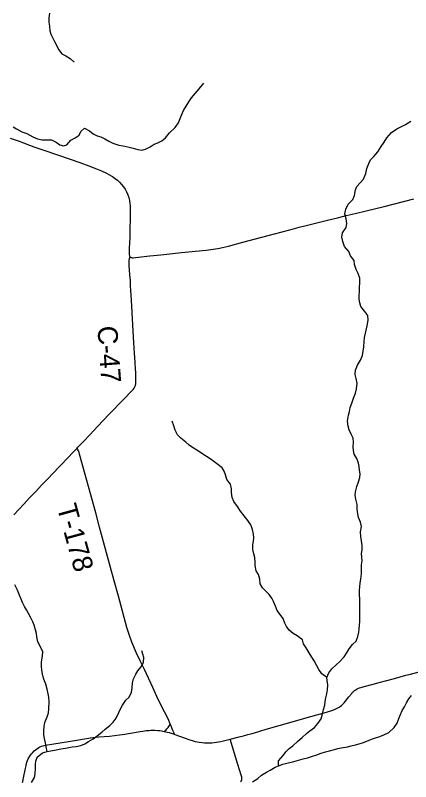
# Model space of a CAD drawing. Extents: x 0 to 1101, y 0 to 440.
# Drawn here: x 340.3 to 374.3, y 339.3 to 405.4 of the extents above; entities that cross this region are included whole.
import ezdxf

# ---------------------------------------------------------------- set-up
doc = ezdxf.new("R2010")
doc.units = 0
for name, color, linetype in [('GM_X_County_Road', 7, 'Continuous'), ('GM_X_County_Road_Text', 7, 'Continuous'), ('GM_X_Minor_River', 7, 'Continuous'), ('GM_X_Township_Road', 7, 'Continuous'), ('GM_X_Township_Road_Text', 7, 'Continuous')]:
    doc.layers.add(name, color=color, linetype=linetype)

msp = doc.modelspace()

# ---------------------------------------------------------------- linework, layer by layer
at = {"layer": 'GM_X_County_Road'}
for points in [[(339.853, 394.772), (340.611, 394.509), (341.896, 394.031), (342.747, 393.731), (343.999, 393.308), (345.845, 392.673), (346.616, 392.397), (347.275, 392.139), (347.72, 391.947), (348.126, 391.756), (348.34, 391.643), (348.664, 391.455), (348.883, 391.31), (349.075, 391.158), (349.254, 390.992), (349.444, 390.785), (349.594, 390.592), (349.737, 390.371), (349.861, 390.139), (349.967, 389.898), (350.053, 389.649), (350.119, 389.395), (350.163, 389.135), (350.185, 388.911), (350.191, 388.555), (350.138, 386.225), (350.1, 385.275), (350.091, 384.884), (350.097, 384.72), (350.107, 384.669), (350.124, 384.617), (350.137, 384.588), (350.16, 384.556), (350.175, 384.543), (350.194, 384.527), (350.234, 384.5), (350.289, 384.482), (350.355, 384.474), (350.435, 384.473), (350.639, 384.489), (351.864, 384.621), (352.809, 384.724), (354.588, 384.912), (356.72, 385.133), (357.33, 385.205), (357.716, 385.266), (358.134, 385.351), (358.641, 385.474), (359.881, 385.812), (362.6, 386.523), (363.935, 386.886), (364.728, 387.098), (365.34, 387.257), (367.063, 387.677), (368.129, 387.939), (368.774, 388.098), (369.554, 388.284), (370.495, 388.512), (372.051, 388.892), (374.609, 389.539)], [(340.154, 362.334), (341.011, 363.241), (341.496, 363.753), (342.026, 364.31), (342.584, 364.897), (342.84, 365.166), (343.12, 365.46), (343.46, 365.816), (344.146, 366.537), (344.829, 367.254), (345.246, 367.691), (345.606, 368.068), (345.685, 368.15), (346.212, 368.702), (347.091, 369.629), (347.378, 369.933), (348.38, 370.986), (348.778, 371.405), (349.203, 371.849), (349.437, 372.089), (349.765, 372.419), (350.173, 372.846), (350.39, 373.073), (350.456, 373.153), (350.509, 373.228), (350.549, 373.293), (350.58, 373.348), (350.601, 373.399), (350.627, 373.466), (350.644, 373.527), (350.662, 373.62), (350.67, 373.679), (350.675, 373.768), (350.679, 373.957), (350.657, 374.648), (350.643, 374.853), (350.6, 375.485), (350.552, 376.248), (350.498, 377.159), (350.443, 378.146), (350.342, 379.764), (350.285, 380.806), (350.24, 381.681), (350.219, 382.016), (350.192, 382.519), (350.157, 383.002), (350.105, 383.837), (350.097, 384.11), (350.103, 384.282), (350.107, 384.342), (350.118, 384.392), (350.155, 384.49), (350.175, 384.543)]]:
    msp.add_lwpolyline(points, dxfattribs=at)
at = {"layer": 'GM_X_Minor_River'}
for points in [[(343.22, 405.551), (343.169, 405.142), (343.187, 404.754), (343.228, 404.435), (343.268, 404.013), (343.343, 403.727), (343.509, 403.383), (343.676, 403.096), (343.831, 402.798), (344.008, 402.408), (344.298, 402.029), (344.626, 401.865), (345.02, 401.643), (345.346, 401.32)], [(355.236, 397.904), (355.468, 398.242), (355.769, 398.625), (356.115, 399.03), (356.52, 399.515)], [(340.097, 395.743), (340.39, 395.58), (340.864, 395.322), (341.271, 395.169), (341.79, 394.889), (342.197, 394.701), (342.594, 394.638), (343.026, 394.632), (343.401, 394.639), (343.797, 394.44), (344.123, 394.196), (344.44, 394.112), (344.737, 394.21), (345.072, 394.604), (345.45, 394.804), (345.794, 395.039), (345.924, 395.356), (346.257, 395.624), (346.686, 395.391), (346.978, 395.159), (347.328, 394.972), (347.645, 394.877), (347.995, 394.701), (348.334, 394.526), (348.684, 394.35), (349.193, 394.172), (349.579, 394.099), (350.089, 394), (350.44, 393.904), (350.825, 393.797), (351.177, 393.735), (351.496, 393.822), (351.886, 394.033), (352.241, 394.244), (352.55, 394.377), (352.893, 394.531), (353.227, 394.811), (353.551, 395.217), (354.046, 395.7), (354.347, 396.094), (354.477, 396.457), (354.595, 396.762), (354.771, 397.147), (354.992, 397.543), (355.236, 397.904)], [(370.668, 379.097), (370.651, 379.495), (370.371, 379.852), (370.047, 380.278), (369.961, 380.575), (369.897, 380.906), (369.89, 381.214), (369.906, 381.555), (369.933, 381.896), (369.962, 382.317), (369.945, 382.704), (369.814, 383.105), (369.637, 383.46), (369.484, 383.895), (369.454, 384.237), (369.153, 384.628), (369.01, 384.994), (368.629, 385.444), (368.476, 385.879), (368.413, 386.255), (368.464, 386.63), (368.766, 387.07), (368.827, 387.411), (368.764, 387.81), (368.645, 388.256), (368.73, 388.642), (368.941, 389.083), (369.345, 389.499), (369.486, 389.827), (369.572, 390.315), (369.69, 390.61), (369.978, 390.924), (370.255, 391.228), (370.467, 391.726), (370.552, 392.158), (370.718, 392.588), (370.87, 392.893), (371.147, 393.197), (371.493, 393.602), (371.772, 394.065), (372.05, 394.437), (372.272, 394.81), (372.676, 395.259), (373.146, 395.583), (373.524, 395.771), (373.89, 395.949), (374.338, 396.25)], [(362.943, 340.706), (362.949, 341.127), (363.353, 341.588), (363.574, 341.904), (363.873, 342.185), (364.195, 342.419), (364.598, 342.812), (364.978, 343.148), (365.347, 343.496), (365.657, 343.719), (366.059, 344.01), (366.325, 344.336), (366.615, 344.753), (366.735, 345.173), (366.831, 345.558), (366.928, 345.933), (366.978, 346.251), (367.016, 346.546), (367.101, 346.898), (367.151, 347.25), (367.191, 347.67), (367.139, 348.035), (367.121, 348.32), (367.285, 348.705), (367.552, 349.054), (367.92, 349.402), (368.22, 349.682), (368.601, 350.087), (368.857, 350.493), (369.032, 350.786), (369.321, 351.158), (369.632, 351.45), (369.785, 351.835), (369.87, 352.209), (369.897, 352.493), (369.924, 352.811), (369.94, 353.13), (369.961, 354.644), (369.944, 355.042), (369.916, 355.43), (369.91, 355.828), (369.948, 356.123), (369.987, 356.464), (370.037, 356.771), (370.089, 357.237), (370.083, 357.624), (370.1, 358.011), (370.15, 358.363), (370.121, 358.682), (370.102, 358.978), (370.14, 359.285), (370.146, 359.672), (370.095, 360.071), (370.043, 360.447), (370.003, 360.858), (370.078, 361.312), (370.015, 361.689), (369.839, 362.101), (369.786, 362.409), (369.712, 362.808), (369.718, 363.218), (369.611, 363.675), (369.559, 364.028), (369.574, 364.313), (369.694, 364.755), (369.848, 365.151), (369.944, 365.526), (369.971, 365.844), (369.907, 366.164), (369.878, 366.483), (369.836, 366.779), (369.683, 367.169), (369.472, 367.558), (369.408, 367.867), (369.367, 368.186), (369.407, 368.572), (369.377, 368.914), (369.189, 369.281), (369.024, 369.636), (368.937, 369.956), (368.886, 370.39), (368.973, 370.901), (369.046, 371.23), (369.13, 371.582), (369.26, 371.944), (369.415, 372.386), (369.58, 372.816), (369.664, 373.179), (369.705, 373.657), (369.62, 374.057), (369.557, 374.422), (369.573, 374.797), (369.761, 375.216), (370.006, 375.645), (370.171, 376.053), (370.244, 376.416), (370.295, 376.802), (370.335, 377.268), (370.362, 377.587), (370.581, 378.608), (370.668, 379.097)], [(367.121, 348.32), (366.67, 348.634), (366.414, 349.001), (366.226, 349.38), (366.015, 349.747), (365.815, 350.057), (365.581, 350.436), (365.315, 350.872), (365.104, 351.216), (365.017, 351.548), (364.545, 351.907), (364.206, 352.094), (363.858, 352.383), (363.624, 352.694), (363.48, 352.992), (363.349, 353.38), (363.059, 353.76), (362.836, 354.093), (362.682, 354.448), (362.517, 354.86), (362.385, 355.147), (362.139, 355.457), (361.847, 355.734), (361.579, 356.034), (361.379, 356.378), (361.339, 356.766), (361.22, 357.177), (361.031, 357.499), (360.935, 357.944), (360.95, 358.228), (360.91, 358.638), (360.835, 358.947), (360.738, 359.324), (360.732, 359.722), (360.794, 360.04), (360.821, 360.347), (360.802, 360.666), (360.706, 361.066), (360.563, 361.455), (360.319, 361.845), (359.994, 362.237), (359.682, 362.651), (359.426, 363.03), (359.102, 363.456), (358.948, 363.811), (358.897, 364.255), (358.913, 364.551), (358.828, 364.973), (358.503, 365.353), (358.396, 365.776), (358.263, 366.074), (358.085, 366.372), (357.602, 366.755), (357.253, 367.01), (356.904, 367.254), (356.532, 367.498), (356.239, 367.684), (355.912, 367.893), (355.552, 368.115), (355.259, 368.335), (354.967, 368.589), (354.551, 368.936), (354.26, 369.225), (354.061, 369.615), (353.929, 369.992), (353.799, 370.404)], [(343.019, 341.943), (342.945, 342.32), (342.893, 342.684), (342.807, 343.039), (342.744, 343.369), (342.737, 343.7), (342.765, 344.086), (342.838, 344.427), (343.038, 344.914), (343.146, 345.276), (343.184, 345.595), (343.193, 346.198), (343.165, 346.619), (343.123, 346.905), (343.038, 347.304), (342.907, 347.727), (342.754, 348.15), (342.667, 348.447), (342.572, 348.927), (342.532, 349.292), (342.548, 349.667), (342.634, 350.132), (342.663, 350.53), (342.452, 350.943), (342.22, 351.379), (342.146, 351.812), (342.116, 352.097), (342.041, 352.406), (341.899, 352.806), (341.79, 353.115), (341.59, 353.505), (341.436, 353.825), (341.258, 354.124), (341.092, 354.411), (340.915, 354.777), (340.794, 355.064), (340.651, 355.396), (340.486, 355.819), (340.254, 356.277)], [(341.696, 339.251), (341.941, 339.681), (342.003, 340.01), (342.032, 340.465), (342.037, 340.818), (342.064, 341.102), (342.159, 341.431), (342.619, 341.812), (343.019, 341.943), (343.361, 341.984), (343.805, 342.069), (344.216, 342.166), (344.603, 342.229), (344.9, 342.282), (345.184, 342.324), (345.526, 342.376), (345.925, 342.462), (346.28, 342.594), (346.601, 342.794), (347.002, 343.017), (347.324, 343.274), (347.726, 343.61), (348.037, 343.868), (348.417, 344.181), (348.716, 344.451), (348.982, 344.8), (349.205, 345.286), (349.335, 345.603), (349.51, 345.931), (349.8, 346.348), (350.088, 346.618), (350.299, 347.036), (350.338, 347.422), (350.39, 347.854), (350.474, 348.206), (350.673, 348.602), (350.836, 348.895), (351.102, 349.199), (351.324, 349.606), (351.341, 350.027), (351.277, 350.324), (351.168, 350.61)], [(360.695, 339.314), (361.154, 339.615), (361.476, 339.884), (361.912, 340.163), (362.221, 340.329), (362.657, 340.585), (362.943, 340.706), (363.32, 340.826), (363.787, 340.945), (364.073, 341.021), (364.666, 341.195), (365.077, 341.292), (365.431, 341.4), (365.876, 341.52), (366.242, 341.651), (366.619, 341.794), (366.984, 341.891), (367.338, 341.989), (367.772, 342.097), (368.069, 342.184), (368.354, 342.248), (368.901, 342.343), (369.198, 342.43), (369.563, 342.516), (369.905, 342.602), (370.27, 342.711), (370.739, 342.909), (371.025, 343.019), (371.311, 343.117), (371.676, 343.238), (372.019, 343.369), (372.432, 343.58), (372.915, 344.006), (373.159, 344.367), (373.301, 344.774), (373.443, 345.125), (373.584, 345.465), (373.782, 345.792), (373.98, 346.131), (374.167, 346.47), (374.398, 346.762)]]:
    msp.add_lwpolyline(points, dxfattribs=at)
at = {"layer": 'GM_X_Township_Road'}
for points in [[(354.014, 343.406), (353.986, 343.467), (353.859, 343.75), (353.672, 344.194), (353.634, 344.286), (353.464, 344.693), (353.127, 345.36), (352.666, 346.253), (352.467, 346.674), (352.117, 347.436), (351.401, 348.993), (351.044, 349.732), (350.73, 350.408), (350.321, 351.345), (350.11, 351.921), (349.902, 352.615), (349.182, 355.317), (348.811, 356.625), (348.489, 357.792), (347.539, 361.262), (347.217, 362.488), (345.821, 367.553), (345.773, 367.699), (345.719, 367.835), (345.656, 367.965), (345.606, 368.068)], [(358.794, 342.988), (359.573, 343.199), (359.945, 343.29), (360.295, 343.383), (360.569, 343.456), (360.871, 343.551), (361.881, 343.864), (362.991, 344.183), (365.722, 344.936), (367.067, 345.308), (367.631, 345.495), (367.816, 345.57), (367.993, 345.651), (368.157, 345.745), (368.259, 345.812), (368.369, 345.899), (368.492, 346.01), (368.604, 346.126), (368.714, 346.258), (369.005, 346.643), (369.247, 346.933), (369.33, 347.032), (369.392, 347.094), (369.482, 347.175), (369.55, 347.227), (369.631, 347.284), (369.729, 347.338), (369.831, 347.382), (369.925, 347.413), (370.023, 347.444), (370.15, 347.484), (370.333, 347.534), (371.099, 347.735), (371.627, 347.876), (372.271, 348.048), (372.922, 348.228), (373.906, 348.497), (374.306, 348.598), (376.225, 349.113)], [(353.096, 343.668), (353.122, 343.69), (353.267, 343.812), (353.344, 343.887), (353.4, 343.941), (353.455, 344.009), (353.498, 344.079), (353.61, 344.249), (353.634, 344.286)], [(340.905, 339.248), (340.932, 339.336), (340.967, 339.491), (341.008, 339.671), (341.146, 340.362), (341.19, 340.588), (341.226, 340.754), (341.287, 341.01), (341.34, 341.157), (341.403, 341.309), (341.532, 341.522), (341.65, 341.69), (341.772, 341.83), (341.916, 341.984), (342.108, 342.145), (342.307, 342.275), (342.407, 342.325), (342.535, 342.378), (342.69, 342.425), (342.895, 342.476), (343.612, 342.597), (344.862, 342.802), (345.743, 342.949), (346.756, 343.105), (347.478, 343.188), (348.402, 343.264), (349.268, 343.355), (349.727, 343.422), (350.218, 343.504), (351.038, 343.661), (351.281, 343.697), (351.566, 343.73), (351.806, 343.753), (351.954, 343.76), (352.106, 343.764), (352.309, 343.762), (352.557, 343.749), (352.74, 343.729), (352.879, 343.709), (353.096, 343.668), (353.134, 343.661), (353.243, 343.64), (353.365, 343.607), (353.546, 343.56), (353.879, 343.457), (354.014, 343.406)], [(354.014, 343.406), (354.814, 343.097), (355.324, 342.925), (355.524, 342.87), (355.787, 342.804), (356.12, 342.741), (356.375, 342.704), (356.582, 342.682), (356.797, 342.671), (357.008, 342.671), (357.21, 342.686), (357.407, 342.705), (357.615, 342.736), (357.781, 342.768), (357.973, 342.803), (358.324, 342.887), (358.794, 342.988)], [(359.687, 339.313), (359.738, 339.378), (359.759, 339.415), (359.776, 339.451), (359.786, 339.496), (359.795, 339.573), (359.79, 339.642), (359.78, 339.719), (359.76, 339.81), (359.737, 339.887), (359.454, 340.808), (358.794, 342.988)]]:
    msp.add_lwpolyline(points, dxfattribs=at)

# ---------------------------------------------------------------- texts
at = {"layer": 'GM_X_County_Road_Text'}
msp.add_text('C-47', height=1.7045, rotation=274.11032, dxfattribs=at).set_placement((347.352, 378.548))
at = {"layer": 'GM_X_Township_Road_Text'}
msp.add_text('T-178', height=1.7045, rotation=285.32942, dxfattribs=at).set_placement((343.851, 363.011))

doc.saveas('drawing.dxf')
